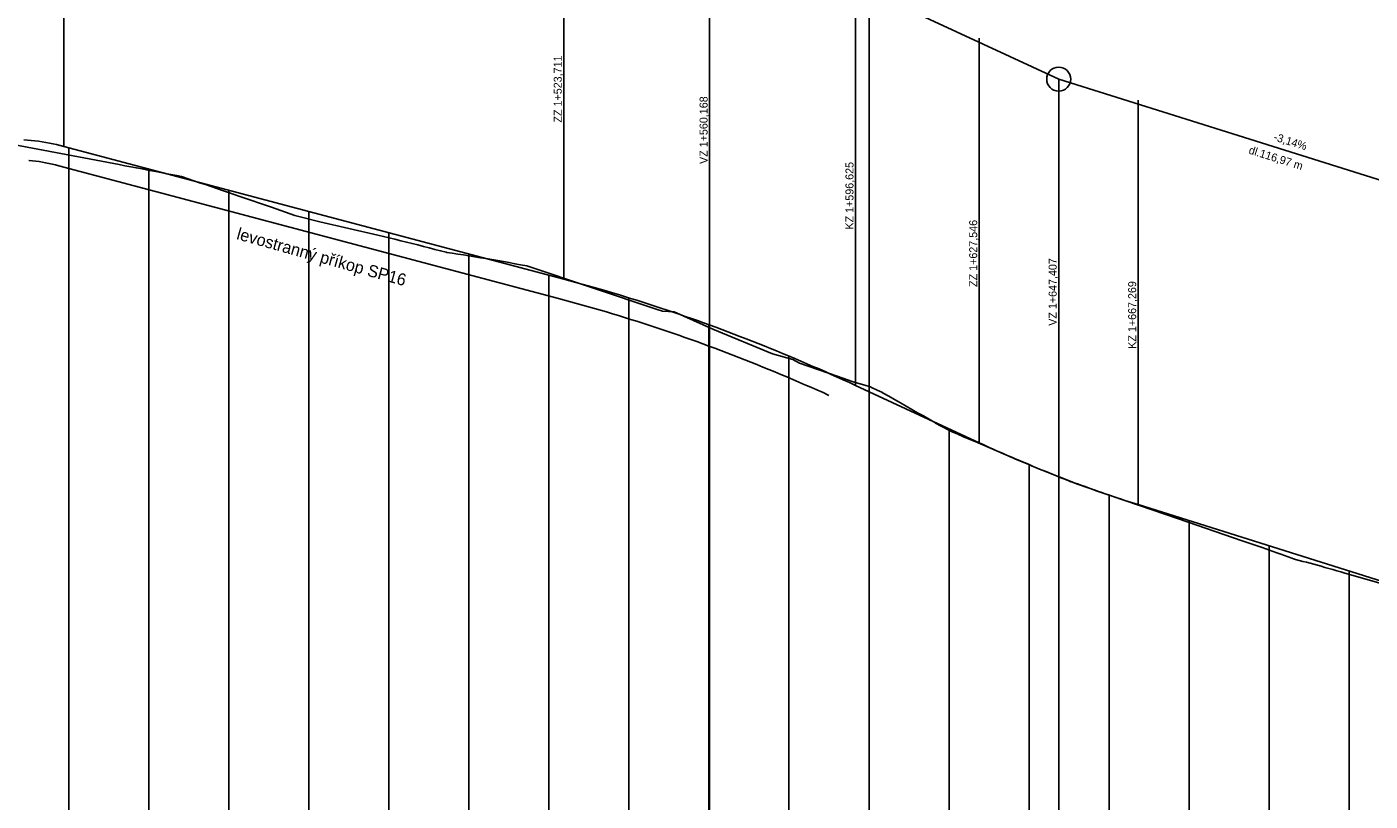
# Model space of a CAD drawing. Extents: x -632716 to -629545, y -1094726 to -1088285.
# Drawn here: x -631062.4 to -630726.7, y -1090185.6 to -1089992.3 of the extents above; entities that cross this region are included whole.
import ezdxf

# ---------------------------------------------------------------- set-up
doc = ezdxf.new("R2010")
doc.units = 0
for name, color, linetype in [('20', 7, 'Continuous'), ('Default', 7, 'Continuous'), ('PŘÍKOP', 7, 'Continuous'), ('SKLONY_NIVELETA', 7, 'Continuous'), ('SKLONY_POPIS', 7, 'Continuous'), ('TECNY_NIVELETA', 7, 'Continuous'), ('VOZOVKA', 7, 'Continuous')]:
    doc.layers.add(name, color=color, linetype=linetype)

msp = doc.modelspace()

# ---------------------------------------------------------------- linework, layer by layer
at = {"layer": '20'}
for points in [[(-631051.95, -1090022.44), (-631051.95, -1090205.62), (-631051.95, -1090255.62), (-631051.95, -1090195.62)], [(-631031.95, -1090027.75), (-631031.95, -1090205.62), (-631031.95, -1090255.62), (-631031.95, -1090195.62)], [(-631011.95, -1090033.05), (-631011.95, -1090205.62), (-631011.95, -1090255.62), (-631011.95, -1090195.62)], [(-630991.95, -1090038.36), (-630991.95, -1090205.62), (-630991.95, -1090255.62), (-630991.95, -1090195.62)], [(-630971.95, -1090043.66), (-630971.95, -1090205.62), (-630971.95, -1090255.62), (-630971.95, -1090195.62)], [(-630951.95, -1090048.97), (-630951.95, -1090205.62), (-630951.95, -1090255.62), (-630951.95, -1090195.62)], [(-630931.95, -1090054.27), (-630931.95, -1090205.62), (-630931.95, -1090255.62), (-630931.95, -1090195.62)], [(-630911.95, -1090059.94), (-630911.95, -1090205.62), (-630911.95, -1090255.62), (-630911.95, -1090195.62)], [(-630891.95, -1090066.67), (-630891.95, -1090205.62), (-630891.95, -1090255.62), (-630891.95, -1090195.62)], [(-630871.95, -1090074.49), (-630871.95, -1090205.62), (-630871.95, -1090255.62), (-630871.95, -1090195.62)], [(-630851.95, -1090083.37), (-630851.95, -1090205.62), (-630851.95, -1090255.62), (-630851.95, -1090195.62)], [(-630831.95, -1090092.64), (-630831.95, -1090205.62), (-630831.95, -1090255.62), (-630831.95, -1090195.62)], [(-630811.95, -1090101.61), (-630811.95, -1090205.62), (-630811.95, -1090255.62), (-630811.95, -1090195.62)], [(-630791.95, -1090109.19), (-630791.95, -1090205.62), (-630791.95, -1090255.62), (-630791.95, -1090195.62)], [(-630771.95, -1090115.57), (-630771.95, -1090205.62), (-630771.95, -1090255.62), (-630771.95, -1090195.62)], [(-630751.95, -1090121.85), (-630751.95, -1090205.62), (-630751.95, -1090255.62), (-630751.95, -1090195.62)], [(-630731.95, -1090128.13), (-630731.95, -1090205.62), (-630731.95, -1090255.62), (-630731.95, -1090195.62)]]:
    msp.add_lwpolyline(points, dxfattribs=at)
at = {"layer": 'Default'}
for p, q in [((-631053.15, -1090022.12), (-630928.24, -1090055.25)), ((-630855.33, -1090081.81), (-630824.41, -1090096.13)), ((-630784.68, -1090111.57), (-630694.6, -1090139.87))]:
    msp.add_line(p, q, dxfattribs=at)
for points in [[(-631063.17, -1090020.52), (-631062.26, -1090020.58), (-631061.35, -1090020.66), (-631060.44, -1090020.75), (-631059.52, -1090020.86), (-631058.61, -1090020.99), (-631057.7, -1090021.13), (-631056.79, -1090021.3), (-631055.88, -1090021.48), (-631054.97, -1090021.68), (-631054.06, -1090021.89), (-631053.15, -1090022.12)], [(-630928.24, -1090055.25), (-630926.72, -1090055.66), (-630925.2, -1090056.07), (-630923.69, -1090056.49), (-630922.17, -1090056.92), (-630920.65, -1090057.35), (-630919.13, -1090057.78), (-630917.61, -1090058.23), (-630916.09, -1090058.68), (-630914.57, -1090059.13), (-630913.05, -1090059.6), (-630911.53, -1090060.07), (-630910.01, -1090060.54), (-630908.5, -1090061.02), (-630906.98, -1090061.51), (-630905.46, -1090062), (-630903.94, -1090062.5), (-630902.42, -1090063.01), (-630900.9, -1090063.52), (-630899.38, -1090064.04), (-630897.86, -1090064.57), (-630896.34, -1090065.1), (-630894.82, -1090065.63), (-630893.3, -1090066.18), (-630890.27, -1090067.28), (-630888.75, -1090067.85), (-630887.23, -1090068.42), (-630885.71, -1090068.99), (-630884.19, -1090069.57), (-630882.67, -1090070.16), (-630881.15, -1090070.75), (-630879.63, -1090071.35), (-630878.11, -1090071.96), (-630876.6, -1090072.57), (-630875.08, -1090073.19), (-630873.56, -1090073.82), (-630872.04, -1090074.45), (-630870.52, -1090075.09), (-630869, -1090075.73), (-630867.48, -1090076.38), (-630865.96, -1090077.04), (-630864.44, -1090077.7), (-630862.92, -1090078.37), (-630861.4, -1090079.05), (-630859.89, -1090079.73), (-630858.37, -1090080.42), (-630856.85, -1090081.11), (-630855.33, -1090081.81)], [(-630824.41, -1090096.13), (-630823.58, -1090096.51), (-630822.75, -1090096.89), (-630821.92, -1090097.27), (-630821.1, -1090097.65), (-630820.27, -1090098.02), (-630819.44, -1090098.39), (-630818.61, -1090098.75), (-630817.79, -1090099.12), (-630816.96, -1090099.48), (-630816.13, -1090099.84), (-630815.3, -1090100.19), (-630814.48, -1090100.55), (-630813.65, -1090100.9), (-630812.82, -1090101.25), (-630811.99, -1090101.59), (-630811.17, -1090101.94), (-630810.34, -1090102.28), (-630809.51, -1090102.62), (-630808.68, -1090102.95), (-630807.86, -1090103.28), (-630807.03, -1090103.62), (-630806.2, -1090103.94), (-630805.37, -1090104.27), (-630803.72, -1090104.91), (-630802.89, -1090105.23), (-630802.06, -1090105.55), (-630801.24, -1090105.86), (-630800.41, -1090106.17), (-630799.58, -1090106.48), (-630798.75, -1090106.78), (-630797.93, -1090107.08), (-630797.1, -1090107.38), (-630796.27, -1090107.68), (-630795.44, -1090107.97), (-630794.62, -1090108.27), (-630793.79, -1090108.56), (-630792.96, -1090108.84), (-630792.13, -1090109.13), (-630791.31, -1090109.41), (-630790.48, -1090109.69), (-630789.65, -1090109.97), (-630788.82, -1090110.24), (-630788, -1090110.51), (-630787.17, -1090110.78), (-630786.34, -1090111.05), (-630785.51, -1090111.31), (-630784.68, -1090111.57)]]:
    msp.add_lwpolyline(points, dxfattribs=at)
at = {"layer": 'PŘÍKOP'}
msp.add_line((-631054.43, -1090026.96), (-630929.52, -1090060.09), dxfattribs=at)
for points in [[(-631061.95, -1090025.62), (-631061.81, -1090025.64), (-631060.99, -1090025.72), (-631060.17, -1090025.82), (-631059.36, -1090025.93), (-631058.54, -1090026.06), (-631057.72, -1090026.21), (-631056.9, -1090026.37), (-631056.08, -1090026.55), (-631055.25, -1090026.75), (-631054.39, -1090026.97)], [(-630929.53, -1090060.08), (-630928.02, -1090060.49), (-630926.52, -1090060.9), (-630925.02, -1090061.31), (-630923.52, -1090061.73), (-630922.02, -1090062.15), (-630920.52, -1090062.59), (-630919.02, -1090063.03), (-630917.52, -1090063.47), (-630916.02, -1090063.92), (-630914.52, -1090064.38), (-630913.02, -1090064.84), (-630911.52, -1090065.31), (-630910.01, -1090065.79), (-630908.51, -1090066.27), (-630907.01, -1090066.75), (-630905.51, -1090067.25), (-630904.01, -1090067.75), (-630902.51, -1090068.26), (-630901.01, -1090068.77), (-630899.5, -1090069.29), (-630898, -1090069.81), (-630896.5, -1090070.34), (-630895, -1090070.88), (-630891.99, -1090071.98), (-630890.49, -1090072.53), (-630888.99, -1090073.1), (-630887.49, -1090073.66), (-630885.99, -1090074.24), (-630884.48, -1090074.82), (-630882.98, -1090075.41), (-630881.48, -1090076), (-630879.98, -1090076.6), (-630878.47, -1090077.21), (-630876.97, -1090077.82), (-630875.47, -1090078.44), (-630873.97, -1090079.06), (-630872.46, -1090079.69), (-630870.96, -1090080.33), (-630869.46, -1090080.98), (-630867.95, -1090081.63), (-630866.45, -1090082.28), (-630864.95, -1090082.94), (-630863.44, -1090083.61), (-630861.95, -1090084.28)]]:
    msp.add_lwpolyline(points, dxfattribs=at)
at = {"layer": 'SKLONY_NIVELETA'}
for p, q in [((-630891.79, -1089964.92), (-630891.79, -1090255.62)), ((-630891.79, -1089964.92), (-630804.55, -1090005.33)), ((-630804.55, -1090005.33), (-630804.55, -1090255.62)), ((-630804.55, -1090005.33), (-630687.58, -1090042.07)), ((-631053.15, -1090022.12), (-630928.24, -1090055.25)), ((-630855.33, -1090081.81), (-630824.41, -1090096.13)), ((-630784.68, -1090111.57), (-630694.6, -1090139.87))]:
    msp.add_line(p, q, dxfattribs=at)
for points in [[(-631063.17, -1090020.52), (-631062.26, -1090020.58), (-631061.35, -1090020.66), (-631060.44, -1090020.75), (-631059.52, -1090020.86), (-631058.61, -1090020.99), (-631057.7, -1090021.13), (-631056.79, -1090021.3), (-631055.88, -1090021.48), (-631054.97, -1090021.68), (-631054.06, -1090021.89), (-631053.15, -1090022.12)], [(-630928.24, -1090055.25), (-630926.72, -1090055.66), (-630925.2, -1090056.07), (-630923.69, -1090056.49), (-630922.17, -1090056.92), (-630920.65, -1090057.35), (-630919.13, -1090057.78), (-630917.61, -1090058.23), (-630916.09, -1090058.68), (-630914.57, -1090059.13), (-630913.05, -1090059.6), (-630911.53, -1090060.07), (-630910.01, -1090060.54), (-630908.5, -1090061.02), (-630906.98, -1090061.51), (-630905.46, -1090062), (-630903.94, -1090062.5), (-630902.42, -1090063.01), (-630900.9, -1090063.52), (-630899.38, -1090064.04), (-630897.86, -1090064.57), (-630896.34, -1090065.1), (-630894.82, -1090065.63), (-630893.3, -1090066.18), (-630890.27, -1090067.28), (-630888.75, -1090067.85), (-630887.23, -1090068.42), (-630885.71, -1090068.99), (-630884.19, -1090069.57), (-630882.67, -1090070.16), (-630881.15, -1090070.75), (-630879.63, -1090071.35), (-630878.11, -1090071.96), (-630876.6, -1090072.57), (-630875.08, -1090073.19), (-630873.56, -1090073.82), (-630872.04, -1090074.45), (-630870.52, -1090075.09), (-630869, -1090075.73), (-630867.48, -1090076.38), (-630865.96, -1090077.04), (-630864.44, -1090077.7), (-630862.92, -1090078.37), (-630861.4, -1090079.05), (-630859.89, -1090079.73), (-630858.37, -1090080.42), (-630856.85, -1090081.11), (-630855.33, -1090081.81)], [(-630824.41, -1090096.13), (-630823.58, -1090096.51), (-630822.75, -1090096.89), (-630821.92, -1090097.27), (-630821.1, -1090097.65), (-630820.27, -1090098.02), (-630819.44, -1090098.39), (-630818.61, -1090098.75), (-630817.79, -1090099.12), (-630816.96, -1090099.48), (-630816.13, -1090099.84), (-630815.3, -1090100.19), (-630814.48, -1090100.55), (-630813.65, -1090100.9), (-630812.82, -1090101.25), (-630811.99, -1090101.59), (-630811.17, -1090101.94), (-630810.34, -1090102.28), (-630809.51, -1090102.62), (-630808.68, -1090102.95), (-630807.86, -1090103.28), (-630807.03, -1090103.62), (-630806.2, -1090103.94), (-630805.37, -1090104.27), (-630803.72, -1090104.91), (-630802.89, -1090105.23), (-630802.06, -1090105.55), (-630801.24, -1090105.86), (-630800.41, -1090106.17), (-630799.58, -1090106.48), (-630798.75, -1090106.78), (-630797.93, -1090107.08), (-630797.1, -1090107.38), (-630796.27, -1090107.68), (-630795.44, -1090107.97), (-630794.62, -1090108.27), (-630793.79, -1090108.56), (-630792.96, -1090108.84), (-630792.13, -1090109.13), (-630791.31, -1090109.41), (-630790.48, -1090109.69), (-630789.65, -1090109.97), (-630788.82, -1090110.24), (-630788, -1090110.51), (-630787.17, -1090110.78), (-630786.34, -1090111.05), (-630785.51, -1090111.31), (-630784.68, -1090111.57)]]:
    msp.add_lwpolyline(points, dxfattribs=at)
msp.add_circle((-630804.55, -1090005.33), 3, dxfattribs=at)
at = {"layer": 'TECNY_NIVELETA'}
for p, q in [((-631053.15, -1090022.12), (-631053.15, -1089921.12)), ((-630851.95, -1090083.37), (-630851.95, -1089926.99)), ((-630928.24, -1090055.25), (-630928.24, -1089954.25)), ((-630855.33, -1090081.81), (-630855.33, -1089980.81)), ((-630824.41, -1090096.13), (-630824.41, -1089995.13)), ((-630804.55, -1090005.33), (-630804.55, -1090005.33)), ((-630784.68, -1090111.57), (-630784.68, -1090010.57))]:
    msp.add_line(p, q, dxfattribs=at)
at = {"layer": 'VOZOVKA'}
msp.add_lwpolyline([(-631069.92, -1090020.94), (-631039.32, -1090026.67), (-631037.89, -1090026.94), (-631036.45, -1090027.21), (-631035.02, -1090027.48), (-631033.58, -1090027.75), (-631032.15, -1090028.03), (-631030.71, -1090028.3), (-631029.28, -1090028.58), (-631027.84, -1090028.86), (-631026.4, -1090029.14), (-631024.97, -1090029.42), (-631023.76, -1090029.65), (-631023.53, -1090029.73), (-631022.1, -1090030.22), (-631020.66, -1090030.71), (-631019.23, -1090031.19), (-631017.79, -1090031.68), (-631016.36, -1090032.17), (-631014.92, -1090032.66), (-631013.49, -1090033.15), (-631012.05, -1090033.64), (-631010.61, -1090034.13), (-631009.18, -1090034.61), (-631001.31, -1090037.29), (-630995.4, -1090039.41), (-630989.2, -1090040.92), (-630974.69, -1090044.31), (-630973.27, -1090044.65), (-630971.84, -1090044.99), (-630970.41, -1090045.33), (-630968.99, -1090045.67), (-630967.56, -1090046.02), (-630966.14, -1090046.38), (-630964.71, -1090046.73), (-630963.28, -1090047.09), (-630961.86, -1090047.46), (-630960.43, -1090047.83), (-630959, -1090048.2), (-630957.58, -1090048.57), (-630957.44, -1090048.61), (-630956.15, -1090048.8), (-630954.72, -1090049.02), (-630953.3, -1090049.23), (-630951.87, -1090049.46), (-630950.44, -1090049.68), (-630949.02, -1090049.91), (-630947.59, -1090050.14), (-630946.17, -1090050.38), (-630944.75, -1090050.62), (-630944.74, -1090050.62), (-630943.31, -1090050.88), (-630941.89, -1090051.15), (-630940.46, -1090051.41), (-630939.03, -1090051.68), (-630937.43, -1090051.98), (-630904.88, -1090062.83), (-630903.59, -1090063.27), (-630900.63, -1090063.4), (-630891.01, -1090067.78), (-630876.05, -1090073.9), (-630870.97, -1090075.33), (-630869.36, -1090076.28), (-630859.94, -1090079.52), (-630858.5, -1090080.02), (-630857.06, -1090080.51), (-630856.15, -1090080.83), (-630855.62, -1090080.98), (-630854.19, -1090081.41), (-630852.75, -1090081.83), (-630851.6, -1090082.17), (-630851.31, -1090082.31), (-630849.87, -1090082.99), (-630848.78, -1090083.5), (-630848.44, -1090083.7), (-630847, -1090084.51), (-630845.56, -1090085.32), (-630844.12, -1090086.14), (-630842.69, -1090086.96), (-630841.25, -1090087.78), (-630839.81, -1090088.61), (-630838.37, -1090089.43), (-630836.94, -1090090.26), (-630835.5, -1090091.09), (-630835.33, -1090091.19), (-630834.06, -1090091.89), (-630832.95, -1090092.49), (-630832.63, -1090092.66), (-630831.2, -1090093.39), (-630831.19, -1090093.4), (-630829.75, -1090094), (-630828.31, -1090094.61), (-630826.88, -1090095.23), (-630825.44, -1090095.84), (-630816.42, -1090099.72), (-630811.91, -1090101.59), (-630810.91, -1090102.01), (-630809.91, -1090102.43), (-630808.91, -1090102.84), (-630807.91, -1090103.25), (-630806.91, -1090103.66), (-630805.94, -1090104.06), (-630804.96, -1090104.46), (-630803.99, -1090104.85), (-630803.01, -1090105.24), (-630802.04, -1090105.62), (-630801.49, -1090105.84), (-630801.07, -1090106), (-630800.09, -1090106.35), (-630799.12, -1090106.7), (-630798.14, -1090107.05), (-630797.17, -1090107.4), (-630796.19, -1090107.74), (-630795.19, -1090108.09), (-630794.19, -1090108.43), (-630793.19, -1090108.78), (-630792.19, -1090109.12), (-630791.19, -1090109.46), (-630774.62, -1090115.13), (-630758.67, -1090120.58), (-630757.67, -1090120.92), (-630756.67, -1090121.26), (-630755.67, -1090121.6), (-630754.67, -1090121.95), (-630753.67, -1090122.3), (-630752.75, -1090122.62), (-630751.83, -1090122.95), (-630750.91, -1090123.28), (-630749.99, -1090123.61), (-630749.07, -1090123.94), (-630748.15, -1090124.28), (-630747.23, -1090124.62), (-630746.31, -1090124.96), (-630745.88, -1090125.12), (-630745.39, -1090125.25), (-630744.47, -1090125.49), (-630743.55, -1090125.73), (-630742.63, -1090125.97), (-630741.71, -1090126.22), (-630740.79, -1090126.47), (-630739.87, -1090126.72), (-630738.95, -1090126.97), (-630738.02, -1090127.23), (-630737.02, -1090127.51), (-630736.02, -1090127.79), (-630735.02, -1090128.08), (-630734.02, -1090128.37), (-630733.02, -1090128.65), (-630718.69, -1090132.77)], dxfattribs=at)

# ---------------------------------------------------------------- texts
at = {"layer": 'SKLONY_POPIS'}
for s, height, rotation, p in [('ZZ 1+523,711', 2, 90, (-630928.74, -1090016.17)), ('VZ 1+560,168', 2, 90, (-630892.29, -1090026.51)), ('-3,14%', 2, 342.5615, (-630750.98, -1090020.58)), ('dl.116,97 m', 2, 342.5615, (-630757.21, -1090023.87)), ('KZ 1+596,625', 2, 90, (-630855.83, -1090042.89)), ('levostranný příkop SP16', 3, 344.3672, (-631010.2, -1090045.25)), ('ZZ 1+627,546', 2, 90, (-630824.91, -1090057.21)), ('VZ 1+647,407', 2, 90, (-630805.05, -1090066.91)), ('KZ 1+667,269', 2, 90, (-630785.18, -1090072.65))]:
    msp.add_text(s, height=height, rotation=rotation, dxfattribs=at).set_placement(p)

doc.saveas('drawing.dxf')
